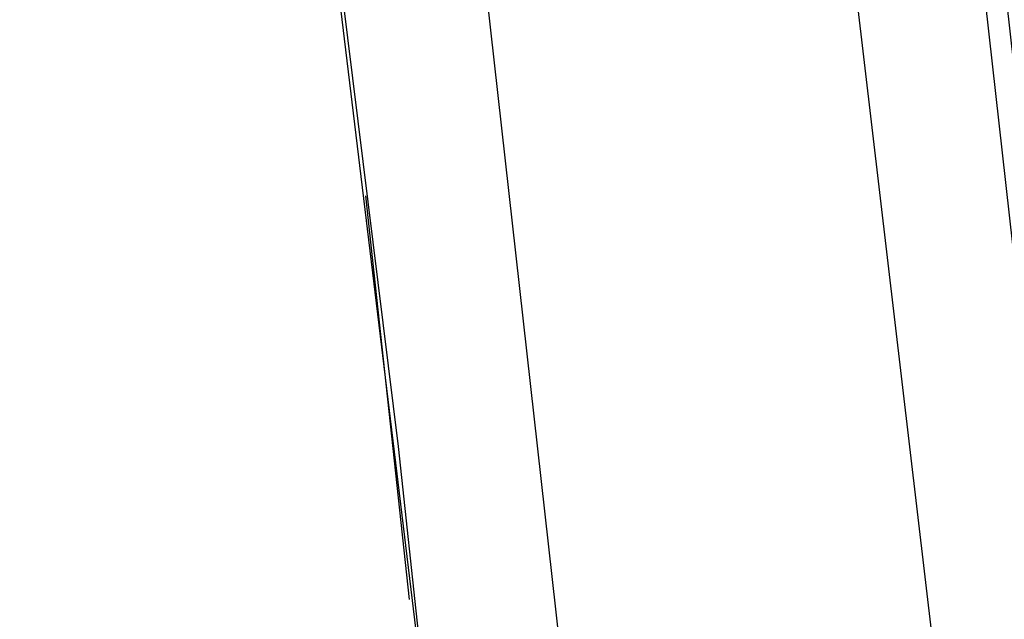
# Model space of a CAD drawing. Header units: feet. Extents: x -79 to 198, y -22 to 181.
# Tile 903 of 982: x 135.578 to 136.78, y 129.58 to 130.313. Entities that reach past the tile are written whole.
import ezdxf

# ---------------------------------------------------------------- set-up
doc = ezdxf.new("R2010")
doc.units = ezdxf.units.FT
doc.layers.add('A-AREA-UNIDAD', color=30, linetype='CONTINUOUS')
doc.layers.add('A-LINEA', color=7, linetype='CONTINUOUS')

msp = doc.modelspace()

# ---------------------------------------------------------------- linework, layer by layer
at = {"layer": 'A-AREA-UNIDAD'}
msp.add_lwpolyline([(137.088, 126.2044), (136.16, 134.0622), (134.688, 143.2533), (134.048, 143.2889), (134, 143.5378), (130.912, 144.9422), (130.4, 144.9422), (130.208, 145.2622), (127.168, 146.4889), (126.672, 146.4889), (126.64, 146.7022), (123.52, 147.8578), (122.88, 147.8933), (122.848, 148.0889), (115.808, 150.2578)], dxfattribs=at)
at = {"layer": 'A-LINEA'}
for p, q in [((136.5333, 126.9111), (136.12, 130.5911)), ((136.5333, 126.9111), (136.12, 130.5911)), ((136.0533, 129.6044), (136, 130.0978)), ((136.0533, 129.6044), (136, 130.0978))]:
    msp.add_line(p, q, dxfattribs=at)
for points in [[(137.5067, 106.2578), (137.4533, 109.6311), (137.3467, 112.9911), (137.1867, 116.3644), (136.9733, 119.7244), (136.72, 123.0844), (136.4, 126.4444), (136.04, 129.7911), (135.6267, 133.1378), (135.16, 136.4711), (134.64, 139.8044), (134.0667, 143.1244)], [(137.5067, 106.2578), (137.4533, 109.5911), (137.3467, 112.9244), (137.2, 116.2444), (136.9867, 119.5778), (136.7333, 122.8978), (136.4267, 126.2178), (136.0667, 129.5244), (135.6667, 132.8311), (135.2, 136.1378), (134.6933, 139.4311), (134.1333, 142.7111)], [(137.1733, 126.8578), (136.7333, 130.7778), (136.7067, 130.7778), (137.1467, 126.8578), (137.16, 126.8578), (137.1733, 126.8578)], [(137.1733, 126.8578), (136.7333, 130.7778), (136.7067, 130.7778), (137.1467, 126.8578), (137.16, 126.8578), (137.1733, 126.8578)]]:
    msp.add_lwpolyline(points, dxfattribs=at)

doc.saveas('drawing.dxf')
